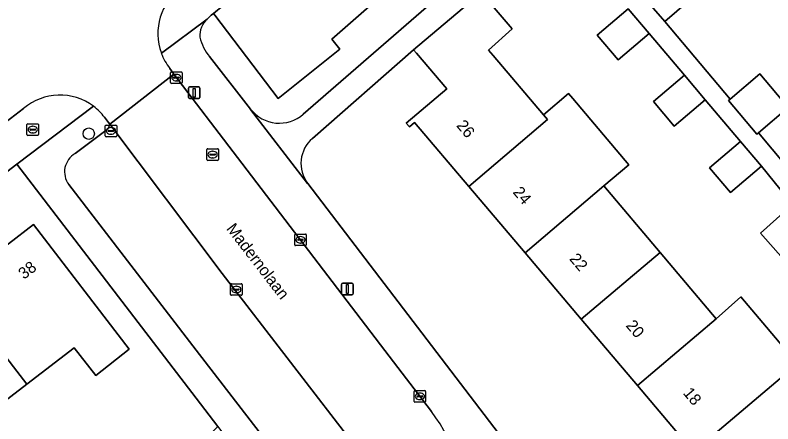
# Model space of a CAD drawing. Extents: x 159352 to 160617, y 385888 to 387323.
# Drawn here: x 159984.4 to 160049.7, y 386519.3 to 386554.6 of the extents above; entities that cross this region are included whole.
import ezdxf

# ---------------------------------------------------------------- set-up
doc = ezdxf.new("R2010")
doc.units = 0
for name, color, linetype in [('IMGEO_Boom', 7, 'Continuous'), ('IMGEO_Brandkraan', 7, 'Continuous'), ('IMGEO_Erf', 7, 'Continuous'), ('IMGEO_Groenvoorziening', 7, 'Continuous'), ('IMGEO_Kolk', 7, 'Continuous'), ('IMGEO_Lichtmast', 7, 'Continuous'), ('IMGEO_Openbare_ruimte_label', 7, 'Continuous'), ('IMGEO_Pand', 7, 'Continuous'), ('IMGEO_Pand_nummerreeks', 7, 'Continuous'), ('IMGEO_Parkeervlak_open', 7, 'Continuous'), ('IMGEO_Rijbaan_lokaal_open', 7, 'Continuous'), ('IMGEO_Rioolput', 7, 'Continuous'), ('IMGEO_Voetpad_open', 7, 'Continuous')]:
    doc.layers.add(name, color=color, linetype=linetype)

msp = doc.modelspace()

# ---------------------------------------------------------------- linework, layer by layer
at = {"layer": 'IMGEO_Boom'}
msp.add_circle((159990.743, 386544.338), 0.489, dxfattribs=at)
at = {"layer": 'IMGEO_Brandkraan'}
for p, q in [((159985.491, 386545.191), (159986.343, 386545.191)), ((159985.416, 386544.265), (159985.416, 386545.117)), ((159985.675, 386544.685), (159985.675, 386544.697)), ((159986.113, 386544.648), (159985.715, 386544.648)), ((159985.718, 386544.734), (159986.116, 386544.734)), ((159985.904, 386544.971), (159985.929, 386544.971)), ((159986.159, 386544.697), (159986.159, 386544.685)), ((159986.417, 386545.117), (159986.417, 386544.265)), ((159986.343, 386544.191), (159985.491, 386544.191)), ((159985.927, 386544.411), (159985.902, 386544.411))]:
    msp.add_line(p, q, dxfattribs=at)
for points in [[(159985.491, 386545.191), (159986.343, 386545.191)], [(159985.416, 386544.265), (159985.416, 386545.117)], [(159986.417, 386545.117), (159986.417, 386544.265)], [(159986.343, 386544.191), (159985.491, 386544.191)]]:
    msp.add_lwpolyline(points, dxfattribs=at)
for centre, radius, start, end in [((159985.493, 386545.115), 0.0765, 91.55205, 178.44795), ((159985.493, 386545.115), 0.0765, 91.55205, 178.44795), ((159986.341, 386545.115), 0.0765, 1.55205, 88.44795), ((159986.341, 386545.115), 0.0765, 1.55205, 88.44795), ((159985.715, 386544.694), 0.0403, 85.87752, 175.75265), ((159985.712, 386544.684), 0.0366, 178.93798, 274.71019), ((159986.116, 386544.691), 0.043, 264.86636, 352.45326), ((159986.12, 386544.696), 0.0386, 1.73085, 96.63898), ((159985.493, 386544.267), 0.0765, 181.55205, 268.44795), ((159985.493, 386544.267), 0.0765, 181.55205, 268.44795), ((159986.341, 386544.267), 0.0765, 271.55205, 358.44795), ((159986.341, 386544.267), 0.0765, 271.55205, 358.44795)]:
    msp.add_arc(centre, radius, start, end, dxfattribs=at)
for centre, major_axis, ratio, start_param, end_param in [((159985.903, 386544.691), (-0.387, 0.002), 0.722429, 4.712389, 7.853982), ((159985.928, 386544.691), (-0.39, 0.002), 0.717154, 1.570796, 4.712389)]:
    msp.add_ellipse(centre, major_axis=major_axis, ratio=ratio, start_param=start_param, end_param=end_param, dxfattribs=at)
at = {"layer": 'IMGEO_Erf'}
for points in [[(160046.211, 386559.045), (160040.394, 386554.005), (160046.012, 386547.322), (160048.569, 386549.489), (160051.031, 386546.582), (160048.463, 386544.406), (160053.045, 386538.956)], [(160024.81, 386556.213), (160027.223, 386553.367), (160025.182, 386551.542), (160025.603, 386551.072), (160029.936, 386545.96), (160032.105, 386547.797), (160032.456, 386547.382), (160037.3, 386541.666), (160035.132, 386539.829), (160039.977, 386534.112), (160044.821, 386528.396), (160046.944, 386530.285), (160051.833, 386524.517)], [(160050.601, 386533.553), (160048.638, 386535.75), (160051.411, 386538.228), (160048.725, 386541.526), (160046.052, 386539.261), (160044.248, 386541.389), (160046.922, 386543.654), (160043.88, 386547.243), (160041.207, 386544.978), (160039.403, 386547.106), (160042.077, 386549.371), (160039.035, 386552.959), (160036.362, 386550.694), (160034.558, 386552.822), (160037.232, 386555.087)], [(160047.721, 386511.21), (160042.876, 386516.926), (160038.031, 386522.642), (160033.187, 386528.358), (160028.342, 386534.075), (160023.498, 386539.79), (160018.83, 386545.298), (160018.383, 386544.919), (160018.106, 386545.246), (160021.595, 386548.202), (160018.987, 386551.279), (160018.741, 386551.569), (160010.018, 386543.935)], [(159974.462, 386474.406), (159986.987, 386486.365), (159993.473, 386492.558), (159986.517, 386499.88), (159985.187, 386501.28), (159988.788, 386504.862), (159987.995, 386505.67), (160000, 386517.293), (160001.864, 386519.098), (160000, 386521.532), (159984.546, 386541.708), (159952.365, 386517.008)], [(160009.619, 386540.052), (160032.226, 386510.438), (160040.194, 386500), (160044.282, 386494.645)], [(159981.646, 386533.179), (159985.971, 386536.502), (159994.238, 386525.754), (159991.343, 386523.494), (159989.495, 386525.872), (159985.397, 386522.742), (159981.242, 386519.567)]]:
    msp.add_lwpolyline(points, dxfattribs=at)
msp.add_arc((160011.883, 386541.781), 2.849, 130.88979, 217.37647, dxfattribs=at)
at = {"layer": 'IMGEO_Groenvoorziening'}
msp.add_lwpolyline([(160019.021, 386558.905), (160019.677, 386558.18), (160027.915, 386565.642), (160023.292, 386571.149), (160023.112, 386571.364), (160021.213, 386569.837), (160002.28, 386555.324), (160001.827, 386554.978), (160001.487, 386554.698), (160001.599, 386554.563), (160007.079, 386547.377), (160012.394, 386551.622), (160011.704, 386552.485)], close=True, dxfattribs=at)
for points in [[(160029.551, 386563.694), (160027.915, 386565.642), (160019.677, 386558.18), (160019.021, 386558.905), (160011.704, 386552.485), (160012.394, 386551.622), (160007.079, 386547.377), (160001.599, 386554.563), (160001.487, 386554.698), (160001.301, 386554.544), (160000.949, 386554.208)], [(160009.236, 386546.016), (160029.551, 386563.694)], [(160001.143, 386550.992), (160004.692, 386546.451)]]:
    msp.add_lwpolyline(points, dxfattribs=at)
for centre, radius, start, end in [((160002.156, 386552.821), 1.839, 131.02545, 185.32102), ((160003.966, 386553.416), 3.721, 191.8749, 220.64539), ((160007.17, 386548.389), 3.146, 218.01782, 311.04559)]:
    msp.add_arc(centre, radius, start, end, dxfattribs=at)
at = {"layer": 'IMGEO_Kolk'}
for p, q in [((159997.797, 386548.738), (159997.797, 386549.59)), ((159997.872, 386549.664), (159998.724, 386549.664)), ((159998.056, 386549.158), (159998.056, 386549.17)), ((159998.494, 386549.121), (159998.096, 386549.121)), ((159998.099, 386549.207), (159998.497, 386549.207)), ((159998.285, 386549.444), (159998.31, 386549.444)), ((159998.54, 386549.17), (159998.54, 386549.158)), ((159998.798, 386549.59), (159998.798, 386548.738)), ((159998.724, 386548.664), (159997.872, 386548.664)), ((159998.308, 386548.884), (159998.283, 386548.884)), ((159992.155, 386544.152), (159992.155, 386545.004)), ((159992.23, 386545.078), (159993.082, 386545.078)), ((159992.414, 386544.572), (159992.414, 386544.584)), ((159992.852, 386544.535), (159992.454, 386544.535)), ((159992.457, 386544.621), (159992.855, 386544.621)), ((159992.643, 386544.858), (159992.668, 386544.858)), ((159992.898, 386544.584), (159992.898, 386544.572)), ((159993.156, 386545.004), (159993.156, 386544.152)), ((159993.082, 386544.078), (159992.23, 386544.078)), ((159992.666, 386544.298), (159992.641, 386544.298)), ((160008.491, 386534.764), (160008.491, 386535.616)), ((160008.566, 386535.69), (160009.418, 386535.69)), ((160008.979, 386535.47), (160009.004, 386535.47)), ((160009.492, 386535.616), (160009.492, 386534.764)), ((160008.75, 386535.184), (160008.75, 386535.196)), ((160009.188, 386535.147), (160008.79, 386535.147)), ((160008.793, 386535.233), (160009.191, 386535.233)), ((160009.002, 386534.91), (160008.977, 386534.91)), ((160009.234, 386535.196), (160009.234, 386535.184)), ((160009.418, 386534.69), (160008.566, 386534.69)), ((160002.96, 386530.483), (160002.96, 386531.335)), ((160003.035, 386531.409), (160003.887, 386531.409)), ((160003.219, 386530.903), (160003.219, 386530.915)), ((160003.657, 386530.866), (160003.259, 386530.866)), ((160003.262, 386530.952), (160003.66, 386530.952)), ((160003.448, 386531.189), (160003.473, 386531.189)), ((160003.703, 386530.915), (160003.703, 386530.903)), ((160003.961, 386531.335), (160003.961, 386530.483)), ((160003.887, 386530.409), (160003.035, 386530.409)), ((160003.471, 386530.629), (160003.446, 386530.629)), ((160018.778, 386521.272), (160018.778, 386522.124)), ((160018.853, 386522.198), (160019.705, 386522.198)), ((160019.037, 386521.692), (160019.037, 386521.704)), ((160019.475, 386521.655), (160019.077, 386521.655)), ((160019.08, 386521.741), (160019.478, 386521.741)), ((160019.266, 386521.978), (160019.291, 386521.978)), ((160019.521, 386521.704), (160019.521, 386521.692)), ((160019.779, 386522.124), (160019.779, 386521.272)), ((160019.705, 386521.198), (160018.853, 386521.198)), ((160019.289, 386521.418), (160019.264, 386521.418))]:
    msp.add_line(p, q, dxfattribs=at)
for points in [[(159997.797, 386548.738), (159997.797, 386549.59)], [(159997.872, 386549.664), (159998.724, 386549.664)], [(159998.798, 386549.59), (159998.798, 386548.738)], [(159998.724, 386548.664), (159997.872, 386548.664)], [(159992.155, 386544.152), (159992.155, 386545.004)], [(159992.23, 386545.078), (159993.082, 386545.078)], [(159993.156, 386545.004), (159993.156, 386544.152)], [(159993.082, 386544.078), (159992.23, 386544.078)], [(160008.491, 386534.764), (160008.491, 386535.616)], [(160008.566, 386535.69), (160009.418, 386535.69)], [(160009.492, 386535.616), (160009.492, 386534.764)], [(160009.418, 386534.69), (160008.566, 386534.69)], [(160002.96, 386530.483), (160002.96, 386531.335)], [(160003.035, 386531.409), (160003.887, 386531.409)], [(160003.961, 386531.335), (160003.961, 386530.483)], [(160003.887, 386530.409), (160003.035, 386530.409)], [(160018.778, 386521.272), (160018.778, 386522.124)], [(160018.853, 386522.198), (160019.705, 386522.198)], [(160019.779, 386522.124), (160019.779, 386521.272)], [(160019.705, 386521.198), (160018.853, 386521.198)]]:
    msp.add_lwpolyline(points, dxfattribs=at)
for centre, radius, start, end in [((159997.874, 386549.588), 0.0765, 91.55205, 178.44795), ((159997.874, 386549.588), 0.0765, 91.55205, 178.44795), ((159998.096, 386549.167), 0.0403, 85.87752, 175.75265), ((159998.093, 386549.157), 0.0366, 178.93798, 274.71019), ((159998.497, 386549.164), 0.043, 264.86636, 352.45326), ((159998.501, 386549.169), 0.0386, 1.73085, 96.63898), ((159998.722, 386549.588), 0.0765, 1.55205, 88.44795), ((159998.722, 386549.588), 0.0765, 1.55205, 88.44795), ((159997.874, 386548.74), 0.0765, 181.55205, 268.44795), ((159997.874, 386548.74), 0.0765, 181.55205, 268.44795), ((159998.722, 386548.74), 0.0765, 271.55205, 358.44795), ((159998.722, 386548.74), 0.0765, 271.55205, 358.44795), ((159992.232, 386545.002), 0.0765, 91.55205, 178.44795), ((159992.232, 386545.002), 0.0765, 91.55205, 178.44795), ((159992.454, 386544.581), 0.0403, 85.87752, 175.75265), ((159992.451, 386544.571), 0.0366, 178.93798, 274.71019), ((159992.855, 386544.578), 0.043, 264.86636, 352.45326), ((159992.859, 386544.583), 0.0386, 1.73085, 96.63898), ((159993.08, 386545.002), 0.0765, 1.55205, 88.44795), ((159993.08, 386545.002), 0.0765, 1.55205, 88.44795), ((159992.232, 386544.154), 0.0765, 181.55205, 268.44795), ((159992.232, 386544.154), 0.0765, 181.55205, 268.44795), ((159993.08, 386544.154), 0.0765, 271.55205, 358.44795), ((159993.08, 386544.154), 0.0765, 271.55205, 358.44795), ((160008.568, 386535.614), 0.0765, 91.55205, 178.44795), ((160008.568, 386535.614), 0.0765, 91.55205, 178.44795), ((160009.416, 386535.614), 0.0765, 1.55205, 88.44795), ((160009.416, 386535.614), 0.0765, 1.55205, 88.44795), ((160008.568, 386534.766), 0.0765, 181.55205, 268.44795), ((160008.568, 386534.766), 0.0765, 181.55205, 268.44795), ((160008.79, 386535.193), 0.0403, 85.87752, 175.75265), ((160008.787, 386535.183), 0.0366, 178.93798, 274.71019), ((160009.191, 386535.19), 0.043, 264.86636, 352.45326), ((160009.195, 386535.195), 0.0386, 1.73085, 96.63898), ((160009.416, 386534.766), 0.0765, 271.55205, 358.44795), ((160009.416, 386534.766), 0.0765, 271.55205, 358.44795), ((160003.037, 386531.333), 0.0765, 91.55205, 178.44795), ((160003.037, 386531.333), 0.0765, 91.55205, 178.44795), ((160003.259, 386530.912), 0.0403, 85.87752, 175.75265), ((160003.256, 386530.902), 0.0366, 178.93798, 274.71019), ((160003.66, 386530.909), 0.043, 264.86636, 352.45326), ((160003.664, 386530.914), 0.0386, 1.73085, 96.63898), ((160003.885, 386531.333), 0.0765, 1.55205, 88.44795), ((160003.885, 386531.333), 0.0765, 1.55205, 88.44795), ((160003.037, 386530.485), 0.0765, 181.55205, 268.44795), ((160003.037, 386530.485), 0.0765, 181.55205, 268.44795), ((160003.885, 386530.485), 0.0765, 271.55205, 358.44795), ((160003.885, 386530.485), 0.0765, 271.55205, 358.44795), ((160018.855, 386522.122), 0.0765, 91.55205, 178.44795), ((160018.855, 386522.122), 0.0765, 91.55205, 178.44795), ((160019.077, 386521.701), 0.0403, 85.87752, 175.75265), ((160019.074, 386521.691), 0.0366, 178.93798, 274.71019), ((160019.478, 386521.698), 0.043, 264.86636, 352.45326), ((160019.482, 386521.703), 0.0386, 1.73085, 96.63898), ((160019.703, 386522.122), 0.0765, 1.55205, 88.44795), ((160019.703, 386522.122), 0.0765, 1.55205, 88.44795), ((160018.855, 386521.274), 0.0765, 181.55205, 268.44795), ((160018.855, 386521.274), 0.0765, 181.55205, 268.44795), ((160019.703, 386521.274), 0.0765, 271.55205, 358.44795), ((160019.703, 386521.274), 0.0765, 271.55205, 358.44795)]:
    msp.add_arc(centre, radius, start, end, dxfattribs=at)
for centre, major_axis, ratio, start_param, end_param in [((159998.284, 386549.164), (-0.387, 0.002), 0.722429, 4.712389, 7.853982), ((159998.309, 386549.164), (-0.39, 0.002), 0.717154, 1.570796, 4.712389), ((159992.642, 386544.578), (-0.387, 0.002), 0.722429, 4.712389, 7.853982), ((159992.667, 386544.578), (-0.39, 0.002), 0.717154, 1.570796, 4.712389), ((160008.978, 386535.19), (-0.387, 0.002), 0.722429, 4.712389, 7.853982), ((160009.003, 386535.19), (-0.39, 0.002), 0.717154, 1.570796, 4.712389), ((160003.447, 386530.909), (-0.387, 0.002), 0.722429, 4.712389, 7.853982), ((160003.472, 386530.909), (-0.39, 0.002), 0.717154, 1.570796, 4.712389), ((160019.265, 386521.698), (-0.387, 0.002), 0.722429, 4.712389, 7.853982), ((160019.29, 386521.698), (-0.39, 0.002), 0.717154, 1.570796, 4.712389)]:
    msp.add_ellipse(centre, major_axis=major_axis, ratio=ratio, start_param=start_param, end_param=end_param, dxfattribs=at)
at = {"layer": 'IMGEO_Lichtmast'}
for p, q in [((159999.331, 386547.466), (159999.331, 386548.266)), ((159999.331, 386548.266), (159999.331, 386547.466)), ((159999.431, 386548.366), (160000.221, 386548.366)), ((160000.221, 386548.366), (159999.431, 386548.366)), ((160000.321, 386548.266), (160000.321, 386547.466)), ((160000.321, 386547.466), (160000.321, 386548.266)), ((160000.221, 386547.366), (159999.431, 386547.366)), ((159999.431, 386547.366), (160000.221, 386547.366)), ((160012.632, 386531.453), (160013.422, 386531.453)), ((160013.422, 386531.453), (160012.632, 386531.453)), ((160012.532, 386530.553), (160012.532, 386531.353)), ((160012.532, 386531.353), (160012.532, 386530.553)), ((160013.522, 386531.353), (160013.522, 386530.553)), ((160013.522, 386530.553), (160013.522, 386531.353)), ((160013.422, 386530.453), (160012.632, 386530.453)), ((160012.632, 386530.453), (160013.422, 386530.453))]:
    msp.add_line(p, q, dxfattribs=at)
for points in [[(159999.751, 386548.241), (159999.901, 386548.241), (159999.901, 386547.491), (159999.751, 386547.491), (159999.751, 386548.241)], [(160012.952, 386531.328), (160013.102, 386531.328), (160013.102, 386530.578), (160012.952, 386530.578), (160012.952, 386531.328)]]:
    msp.add_lwpolyline(points, dxfattribs=at)
for centre, start, end in [((159999.431, 386548.266), 90, 180), ((159999.431, 386548.266), 90, 180), ((160000.221, 386548.266), 0, 90), ((160000.221, 386548.266), 360, 90), ((159999.431, 386547.466), 180, 270), ((159999.431, 386547.466), 180, 270), ((160000.221, 386547.466), 270, 0), ((160000.221, 386547.466), 270, 0), ((160012.632, 386531.353), 90, 180), ((160012.632, 386531.353), 90, 180), ((160013.422, 386531.353), 0, 90), ((160013.422, 386531.353), 360, 90), ((160012.632, 386530.553), 180, 270), ((160012.632, 386530.553), 180, 270), ((160013.422, 386530.553), 270, 0), ((160013.422, 386530.553), 270, 0)]:
    msp.add_arc(centre, 0.1, start, end, dxfattribs=at)
at = {"layer": 'IMGEO_Pand'}
for points in [[(160040.776, 386565.318), (160035.161, 386560.453), (160034.744, 386560.933), (160034.542, 386560.758), (160037.816, 386556.979), (160040.394, 386554.005), (160046.211, 386559.045)], [(160025.603, 386551.072), (160025.182, 386551.542), (160027.223, 386553.367), (160024.81, 386556.213), (160024.556, 386556.496), (160018.741, 386551.569), (160018.987, 386551.279), (160021.595, 386548.202), (160018.106, 386545.246), (160018.383, 386544.919), (160018.83, 386545.298), (160023.498, 386539.79), (160030.287, 386545.545), (160029.936, 386545.96)], [(160039.035, 386552.959), (160037.232, 386555.087), (160034.558, 386552.822), (160036.362, 386550.694)], [(160042.077, 386549.371), (160039.403, 386547.106), (160041.207, 386544.978), (160043.88, 386547.243)], [(160046.012, 386547.322), (160045.87, 386547.202), (160048.333, 386544.296), (160048.463, 386544.406), (160051.031, 386546.582), (160048.569, 386549.489)], [(160037.3, 386541.666), (160032.456, 386547.382), (160032.105, 386547.797), (160029.936, 386545.96), (160030.287, 386545.545), (160023.498, 386539.79), (160028.342, 386534.075), (160035.132, 386539.829)], [(160046.922, 386543.654), (160044.248, 386541.389), (160046.052, 386539.261), (160048.725, 386541.526)], [(160028.342, 386534.075), (160033.187, 386528.358), (160039.977, 386534.112), (160035.132, 386539.829)], [(160051.411, 386538.228), (160048.638, 386535.75), (160050.601, 386533.553), (160053.374, 386536.03)], [(159985.397, 386522.742), (159989.495, 386525.872), (159991.343, 386523.494), (159994.238, 386525.754), (159985.971, 386536.502), (159981.646, 386533.179), (159982.736, 386531.749), (159980.045, 386529.697)], [(160033.187, 386528.358), (160038.031, 386522.642), (160044.821, 386528.396), (160039.977, 386534.112)], [(160046.944, 386530.285), (160044.821, 386528.396), (160038.031, 386522.642), (160042.876, 386516.926), (160051.833, 386524.517)], [(159980.295, 386515.065), (159983.063, 386517.186), (159981.242, 386519.567), (159985.397, 386522.742), (159980.045, 386529.697), (159977.337, 386527.631), (159976.239, 386529.031), (159972.037, 386525.796)], [(160056.678, 386518.8), (160051.833, 386524.517), (160042.876, 386516.926), (160047.721, 386511.21), (160054.511, 386516.964)]]:
    msp.add_lwpolyline(points, close=True, dxfattribs=at)
at = {"layer": 'IMGEO_Parkeervlak_open'}
for points in [[(160014.006, 386517.011), (160002.244, 386532.286), (159992.552, 386545.164)], [(159992.318, 386544.685), (159989.564, 386542.625)], [(159989.018, 386539.952), (160000, 386525.691), (160007.749, 386515.624)]]:
    msp.add_lwpolyline(points, dxfattribs=at)
for centre, radius, start, end in [((159991.896, 386545.188), 0.656, 309.99601, 357.93133), ((159990.489, 386541.044), 1.832, 120.32196, 216.58864)]:
    msp.add_arc(centre, radius, start, end, dxfattribs=at)
at = {"layer": 'IMGEO_Rijbaan_lokaal_open'}
for points in [[(159978.068, 386550.238), (159978.286, 386549.954), (159979.14, 386548.844), (159981.625, 386545.617), (159982.479, 386544.507), (159985.132, 386546.505)], [(159992.099, 386545.752), (159992.453, 386545.304), (159992.552, 386545.164), (159998.071, 386549.461), (159997.723, 386549.962)], [(160003.573, 386542.296), (159998.071, 386549.461), (159992.552, 386545.164), (160002.244, 386532.286), (160014.006, 386517.011), (160014.128, 386516.853), (160014.362, 386516.549)], [(160020.28, 386520.385), (160016.253, 386525.662), (160003.573, 386542.296)]]:
    msp.add_lwpolyline(points, dxfattribs=at)
for centre, radius, start, end in [((160001.617, 386552.961), 4.916, 126.38144, 200.01514), ((160001.639, 386552.976), 4.942, 200.08362, 217.58138), ((159988.263, 386542.866), 4.801, 52.92022, 130.71066), ((159988.249, 386542.855), 4.818, 36.95805, 52.85957), ((160010.354, 386512.582), 12.626, 351.46819, 38.17044)]:
    msp.add_arc(centre, radius, start, end, dxfattribs=at)
at = {"layer": 'IMGEO_Rioolput'}
for p, q in [((160000.918, 386542.113), (160000.918, 386542.965)), ((160000.993, 386543.039), (160001.845, 386543.039)), ((160001.177, 386542.533), (160001.177, 386542.545)), ((160001.22, 386542.582), (160001.618, 386542.582)), ((160001.406, 386542.819), (160001.431, 386542.819)), ((160001.661, 386542.545), (160001.661, 386542.533)), ((160001.919, 386542.965), (160001.919, 386542.113)), ((160001.845, 386542.039), (160000.993, 386542.039)), ((160001.615, 386542.496), (160001.217, 386542.496)), ((160001.429, 386542.259), (160001.404, 386542.259))]:
    msp.add_line(p, q, dxfattribs=at)
for points in [[(160000.918, 386542.113), (160000.918, 386542.965)], [(160000.993, 386543.039), (160001.845, 386543.039)], [(160001.919, 386542.965), (160001.919, 386542.113)], [(160001.845, 386542.039), (160000.993, 386542.039)]]:
    msp.add_lwpolyline(points, dxfattribs=at)
for centre, radius, start, end in [((160000.995, 386542.963), 0.0765, 91.55205, 178.44795), ((160000.995, 386542.963), 0.0765, 91.55205, 178.44795), ((160001.217, 386542.542), 0.0403, 85.87752, 175.75265), ((160001.214, 386542.532), 0.0366, 178.93798, 274.71019), ((160001.618, 386542.539), 0.043, 264.86636, 352.45326), ((160001.622, 386542.544), 0.0386, 1.73085, 96.63898), ((160001.843, 386542.963), 0.0765, 1.55205, 88.44795), ((160001.843, 386542.963), 0.0765, 1.55205, 88.44795), ((160000.995, 386542.115), 0.0765, 181.55205, 268.44795), ((160000.995, 386542.115), 0.0765, 181.55205, 268.44795), ((160001.843, 386542.115), 0.0765, 271.55205, 358.44795), ((160001.843, 386542.115), 0.0765, 271.55205, 358.44795)]:
    msp.add_arc(centre, radius, start, end, dxfattribs=at)
for centre, major_axis, ratio, start_param, end_param in [((160001.405, 386542.539), (-0.387, 0.002), 0.722429, 4.712389, 7.853982), ((160001.43, 386542.539), (-0.39, 0.002), 0.717154, 1.570796, 4.712389)]:
    msp.add_ellipse(centre, major_axis=major_axis, ratio=ratio, start_param=start_param, end_param=end_param, dxfattribs=at)
at = {"layer": 'IMGEO_Voetpad_open'}
for points in [[(160048.297, 386579.925), (160031.111, 386564.961), (160030.823, 386564.715), (160029.551, 386563.694), (160009.236, 386546.016)], [(159996.998, 386551.279), (160000.949, 386554.208), (160001.301, 386554.544), (160001.487, 386554.698), (160001.827, 386554.978), (160002.28, 386555.324), (160021.213, 386569.837)], [(160010.018, 386543.935), (160018.741, 386551.569), (160024.556, 386556.496), (160031.04, 386562.164)], [(160053.045, 386538.956), (160048.463, 386544.406), (160048.333, 386544.296), (160045.87, 386547.202), (160046.012, 386547.322), (160040.394, 386554.005), (160037.816, 386556.979)], [(160037.232, 386555.087), (160039.035, 386552.959), (160042.077, 386549.371), (160043.88, 386547.243), (160046.922, 386543.654), (160048.725, 386541.526), (160051.411, 386538.228)], [(160000.949, 386554.208), (159996.998, 386551.279)], [(160009.619, 386540.052), (160009.596, 386540.05), (160004.691, 386546.435), (160004.692, 386546.451), (160001.143, 386550.992)], [(159997.723, 386549.962), (159998.071, 386549.461), (160003.573, 386542.296), (160016.253, 386525.662), (160020.28, 386520.385)], [(159985.132, 386546.505), (159982.479, 386544.507)], [(159984.546, 386541.708), (159991.158, 386546.696)], [(159991.158, 386546.696), (159984.546, 386541.708), (160000, 386521.532), (160001.864, 386519.098), (160002.627, 386518.102), (160003.839, 386516.519), (160004.812, 386515.249), (160008.684, 386510.194)], [(160004.692, 386546.451), (160004.691, 386546.435), (160009.596, 386540.05), (160009.619, 386540.052)], [(159992.552, 386545.164), (159992.453, 386545.304), (159992.099, 386545.752)], [(159989.564, 386542.625), (159992.318, 386544.685)], [(159856.998, 386447.102), (159858.062, 386444.883), (159861.63, 386447.437), (159868.81, 386452.849), (159898.246, 386475.531), (159903.401, 386479.482), (159908.837, 386483.648), (159930.173, 386500), (159952.365, 386517.008), (159984.546, 386541.708)], [(160000, 386525.691), (159989.018, 386539.952)], [(160029.258, 386507.683), (160032.226, 386510.438), (160009.619, 386540.052)], [(160007.749, 386515.624), (160000, 386525.691)]]:
    msp.add_lwpolyline(points, dxfattribs=at)
for centre, radius, start, end in [((160001.617, 386552.961), 4.916, 126.38144, 200.01514), ((160002.156, 386552.821), 1.839, 131.02545, 185.32102), ((160003.966, 386553.416), 3.721, 191.8749, 220.64539), ((160001.639, 386552.976), 4.942, 200.08362, 217.58138), ((159988.263, 386542.866), 4.801, 52.92022, 130.71066), ((159988.249, 386542.855), 4.818, 36.95805, 52.85957), ((160007.17, 386548.389), 3.146, 218.01782, 311.04559), ((159991.896, 386545.188), 0.656, 309.99601, 357.93133), ((160011.883, 386541.781), 2.849, 130.88979, 217.37647), ((159990.489, 386541.044), 1.832, 120.32196, 216.58864), ((160010.354, 386512.582), 12.626, 351.46819, 38.17044)]:
    msp.add_arc(centre, radius, start, end, dxfattribs=at)

# ---------------------------------------------------------------- texts
at = {"layer": 'IMGEO_Openbare_ruimte_label'}
msp.add_text('Madernolaan', height=1, rotation=307.60354, dxfattribs=at).set_placement((160002.551, 386536.139))
at = {"layer": 'IMGEO_Pand_nummerreeks'}
for s, rotation, p in [('26', 310.28445, (160022.376, 386545.012)), ('24', 310.28445, (160027.245, 386539.268)), ('22', 310.28197, (160032.111, 386533.525)), ('38', 37.53593, (159985.153, 386531.738)), ('20', 310.28197, (160036.984, 386527.775)), ('18', 310.28197, (160041.912, 386521.962))]:
    msp.add_text(s, height=1, rotation=rotation, dxfattribs=at).set_placement(p)

doc.saveas('drawing.dxf')
